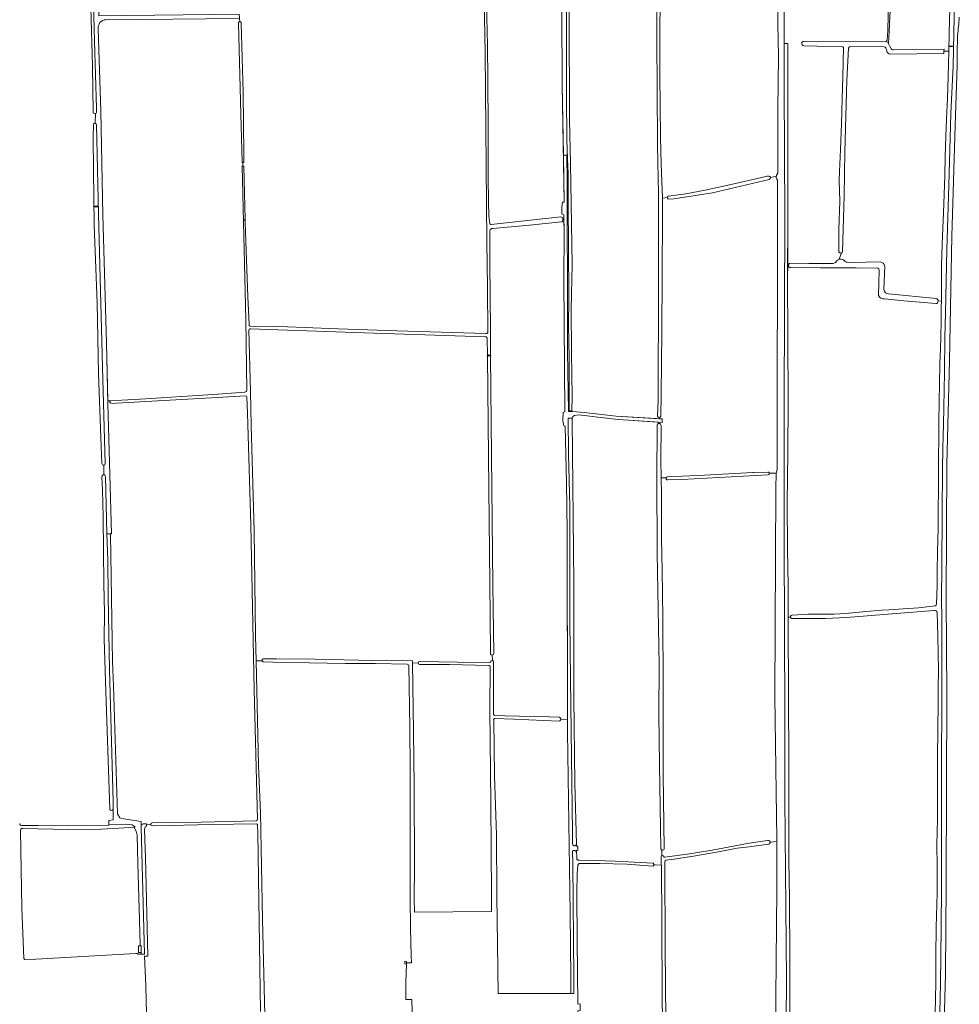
# Model space of a CAD drawing. Header units: metres. Extents: x 209813 to 223847, y 571801 to 587119.
# Tile 654 of 656: x 218208 to 218986, y 583194 to 584009. Entities that reach past the tile are written whole.
import ezdxf

# ---------------------------------------------------------------- set-up
doc = ezdxf.new("R2010")
doc.units = ezdxf.units.M
for name, color, linetype, lineweight in [('B-RO-GR-GRAS-GV', 8, 'Continuous', 0), ('B-RO-KW-KUNSTWERK_STUW-GV', 8, 'Continuous', 0), ('B-RO-OG-WATER_GREPPEL-GV', 8, 'Continuous', 0), ('B-RO-VH-ONVERHARD-GV', 8, 'Continuous', 0), ('B-RO-VH-VERHARDING_HALFVERHARDING-GV', 8, 'Continuous', 0)]:
    doc.layers.add(name, color=color, linetype=linetype, lineweight=lineweight)

msp = doc.modelspace()

# ---------------------------------------------------------------- linework, layer by layer
at = {"layer": 'B-RO-GR-GRAS-GV', "flags": 128}
for points in [[(218841.252, 584532.724), (218839.36, 584532.774), (218839.832, 584525.249), (218841.247, 584525.224), (218841.233, 584418.991), (218841.725, 584288.565), (218842.024, 584288.57), (218842.036, 584287.829), (218842.483, 584287.837), (218842.5, 584286.84), (218841.745, 584286.827), (218841.856, 584277.581), (218841.056, 584073.502), (218841.05, 584018.732), (218841.097, 583989.568), (218844.161, 583989.528), (218844.173, 583884.08), (218844.197, 583844.353), (218844.002, 583805.691)], [(218834.674, 583879.637), (218834.797, 583880.482), (218835.3, 583881.303), (218835.776, 583882.387), (218835.697, 583934.709), (218836.265, 583979.024), (218835.935, 584005.75), (218836.134, 584080.481), (218836.769, 584151.324), (218836.411, 584258.798), (218835.388, 584286.763), (218834.392, 584286.746), (218834.382, 584287.289), (218835.383, 584287.306), (218835.665, 584306.341), (218835.083, 584357.352), (218835.189, 584392.86), (218834.977, 584428.578), (218835.295, 584449.692), (218835.771, 584491.708), (218836.104, 584525.312), (218839.832, 584525.249)], [(218653.574, 584254.164), (218593.07, 584253.724), (218593.03, 584222.413), (218593.402, 584187.682), (218593.767, 584158.798), (218593.957, 584138.597), (218594.369, 584102.992), (218594.559, 584082.704), (218594.636, 584053.064), (218594.857, 584020.486), (218594.796, 584011.147), (218595.358, 583988.107), (218595.702, 583959.578), (218596.098, 583920.493), (218595.983, 583878.908), (218596.349, 583858.63), (218596.485, 583846.605), (218597.356, 583840.652)], [(218398.972, 583755.591), (218423.056, 583755.157), (218471.692, 583753.364), (218520.42, 583751.6), (218594.119, 583749.358), (218594.809, 583749.533), (218595.126, 583749.652), (218595.356, 583749.878), (218595.501, 583750.12), (218595.572, 583750.376), (218595.36, 583787.937), (218594.925, 583825.599), (218593.363, 583982.148), (218591.648, 584081.437), (218590.272, 584194.517), (218590.101, 584248.353)], [(218268.793, 583932.924), (218268.232, 583970.864), (218266.887, 584019.484), (218264.64, 584091.444), (218263.209, 584159.266), (218261.472, 584214.29), (218261.267, 584223.455)], [(218739.24, 584132.178), (218739.238, 584124.433), (218739.03, 584107.286), (218738.403, 584073.716), (218738.199, 584045.062), (218738.343, 584026.472), (218738.02, 583997.646), (218738.073, 583963.145), (218738.629, 583912.477), (218739.264, 583889.775), (218740.286, 583861.607), (218744.313, 583862.071), (218744.482, 583862.746), (218744.945, 583863.143), (218759.696, 583865.26), (218775.531, 583868.153), (218800.851, 583873.577), (218821.092, 583878.445), (218826.89, 583879.809), (218828.636, 583879.833)], [(218736.291, 583681.022), (218736.728, 583693.955), (218736.652, 583723.297), (218737.095, 583760.59), (218736.956, 583799.955), (218737.074, 583840.593), (218736.939, 583865.015), (218736.281, 583904.993), (218736.047, 583953.431), (218735.764, 583990.935), (218735.681, 584022.322), (218736.137, 584053.884), (218736.599, 584123.548)], [(218598.499, 583839.768), (218656.107, 583846.049), (218657.017, 583845.932), (218657.471, 583845.573), (218657.757, 583844.886), (218657.905, 583844.03), (218657.891, 583843.753), (218658.708, 583843.842), (218658.673, 583847.839), (218657.027, 583848.689), (218656.974, 583854.399), (218657.62, 583858.35), (218658.835, 583858.369), (218657.34, 583955.154), (218656.929, 584016.944), (218656.214, 584066.988), (218655.851, 584119.092)], [(218663.021, 584119.29), (218662.335, 584115.274), (218662.166, 584109.556), (218662.338, 584098.467), (218662.59, 584068.547), (218662.962, 584014.731), (218663.378, 583926.189), (218664.065, 583890.29), (218665.4, 583806.748), (218664.755, 583769.498), (218664.886, 583733.656), (218665.415, 583697.303), (218665.183, 583685.465)], [(218930.724, 584057.475), (218927.773, 583994.144), (218927.482, 583990.164)], [(218977.354, 583983.365), (218977.664, 583998.206), (218978.339, 584018.436)], [(218390.36, 584007.644), (218390.152, 584010.415), (218279.474, 584009.365)], [(218272.982, 584001.671), (218275.283, 583933.566), (218277.007, 583847.667), (218280.044, 583741.577), (218281.001, 583693.627), (218283.337, 583693.638)], [(218392.964, 583891.044), (218392.166, 583891.057), (218391.222, 583931.266), (218389.204, 584006.414)], [(218391.523, 584006.456), (218393.019, 583949.105), (218393.602, 583897.741), (218393.741, 583891.031), (218392.964, 583891.044), (218392.964, 583888.077), (218393.803, 583888.064), (218394.725, 583843.594)], [(218889.534, 583986.785), (218857.273, 583987.731)], [(218857.596, 583991.435), (218924.655, 583991.076)], [(218886.369, 583817.714), (218886.208, 583835.25), (218887.041, 583859.034), (218886.63, 583876.087), (218887.003, 583883.558), (218887.762, 583901.751), (218888.626, 583923.224), (218889.117, 583944.125), (218889.599, 583962.017), (218890.282, 583985.924)], [(218894.23, 583985.78), (218893.053, 583959.024), (218891.261, 583899.789), (218890.626, 583863.544), (218889.435, 583817.491)], [(218923.875, 583986.966), (218895.829, 583987.157)], [(218926.076, 583983.35), (218925.138, 583985.976)], [(218928.384, 583987.848), (218929.3, 583985.83)], [(218931.599, 583984.365), (218948.581, 583984.691), (218973.425, 583984.912), (218973.365, 583983.345)], [(218968.599, 583776.451), (218971.215, 583776.261), (218971.251, 583787.536), (218971.476, 583805.969), (218972.029, 583823.101), (218972.205, 583830.29), (218972.926, 583849.426), (218973.981, 583879.922), (218974.422, 583896.306), (218975.005, 583912.647), (218975.362, 583927.31), (218976.177, 583944.398), (218976.801, 583962.319), (218977.354, 583983.365), (218973.365, 583983.345), (218973.288, 583981.298), (218928.929, 583980.79)], [(218984.381, 583971.526), (218982.723, 583921.406), (218979.868, 583830.131), (218977.939, 583727.075), (218975.727, 583641.299), (218975.277, 583529.845), (218975.724, 583450.5), (218975.422, 583374.634), (218975.226, 583293.226), (218974.767, 583218.869), (218972.517, 583138.555), (218973.333, 583136.4)], [(218270.643, 583923.502), (218270.736, 583931.697)], [(218276.224, 583641.793), (218275.214, 583663.261), (218273.345, 583716.397), (218272.177, 583774.859), (218269.806, 583839.124), (218269.324, 583884.877), (218268.953, 583912), (218268.897, 583912.53), (218269.079, 583922.428)], [(218396.135, 583702.344), (218395.218, 583761.123), (218392.236, 583888.089), (218392.964, 583888.077)], [(218834.454, 583633.822), (218835.139, 583636.874), (218835.362, 583640.733), (218835.138, 583720.253), (218835.525, 583785.556), (218835.526, 583824.428), (218835.47, 583876.342), (218834.95, 583877.34), (218834.541, 583878.656), (218834.549, 583879.329), (218834.674, 583879.637), (218829.812, 583878.574)], [(218829.428, 583877.712), (218829.022, 583877.291), (218828.853, 583877.197), (218828.682, 583877.145), (218781.807, 583866.074), (218749.687, 583860.957), (218745.361, 583860.609), (218744.784, 583860.915), (218744.547, 583861.321), (218744.313, 583862.071)], [(218740.286, 583861.607), (218740.463, 583848.399), (218739.943, 583797.014), (218739.667, 583750.774), (218739.28, 583699.068), (218738.923, 583680.99)], [(218394.725, 583843.594), (218394.778, 583840.995), (218397.012, 583779.729), (218398.014, 583757.3)], [(218657.891, 583843.753), (218657.873, 583843.417), (218657.693, 583842.847), (218657.359, 583842.081), (218656.994, 583841.93), (218656.78, 583841.889), (218630.163, 583839.27), (218599.878, 583836.471)], [(218601.604, 583433.193), (218609.692, 583432.945), (218646.381, 583432.012), (218654.915, 583431.648), (218655.259, 583431.467), (218655.396, 583431.376), (218655.524, 583431.271), (218655.744, 583431.026), (218655.91, 583430.742), (218656.015, 583430.43), (218656.055, 583430.103), (218656.05, 583429.938), (218661.751, 583429.863), (218661.297, 583585.857), (218660.78, 583626.028), (218659.615, 583672.699), (218658.725, 583673.104), (218657.875, 583677.031), (218657.956, 583683.915), (218659.493, 583684.482), (218658.517, 583794.255), (218658.8, 583833.405), (218658.708, 583843.842)], [(218597.463, 583834.333), (218597.473, 583808.394), (218597.812, 583752.595), (218597.98, 583731.302)], [(218888.522, 583816.234), (218886.562, 583810.905)], [(218844.548, 583805.669), (218844.002, 583805.691), (218843.955, 583796.478), (218844.109, 583745.63), (218844.39, 583692.525), (218844.113, 583650.903), (218843.558, 583609.324), (218843.964, 583571.491), (218844.418, 583540.186), (218844.454, 583514.627), (218846.255, 583514.562)], [(218846.32, 583807.659), (218861.494, 583807.392), (218881.369, 583807.424), (218883.108, 583807.948), (218883.96, 583808.643)], [(218893.208, 583808.469), (218897.404, 583808.395), (218920.451, 583808.749)], [(218924.507, 583805.254), (218923.701, 583785.846)], [(218918.492, 583803.598), (218900.764, 583803.834), (218871.043, 583803.82), (218846.661, 583804.145)], [(218919.305, 583780.89), (218919.654, 583801.991)], [(218927.573, 583782.216), (218966.793, 583778.503)], [(218966.6, 583774.243), (218940.034, 583776.603), (218924.032, 583778.184)], [(218967.31, 583525.233), (218967.641, 583540.97), (218967.818, 583552.738), (218968.111, 583568.658), (218968.535, 583588.283), (218968.689, 583604.427), (218968.909, 583619.416), (218968.844, 583632.768), (218968.89, 583646.868), (218969.06, 583662.668), (218969.048, 583675.472), (218969.406, 583693.153), (218969.777, 583707.37), (218970.067, 583724.566), (218970.448, 583736.413), (218970.877, 583747.286), (218971.057, 583759.318), (218971.201, 583771.633), (218971.215, 583776.261)], [(218397.761, 583752.147), (218399.24, 583701.47), (218399.845, 583673.171), (218402.196, 583585.983), (218403.434, 583499.028), (218404.015, 583478.44), (218408.873, 583478.404), (218408.791, 583479.562), (218409.602, 583480.091), (218420.844, 583480.09), (218452.62, 583479.662), (218500.42, 583478.734), (218533.324, 583478.36), (218533.446, 583477.051), (218533.451, 583476.665)], [(218593.699, 583746.804), (218501.517, 583749.74), (218413.823, 583752.867), (218399.473, 583753.41)], [(218599.412, 583483.182), (218598.4, 583483.38), (218597.942, 583484.142), (218597.731, 583515.798), (218596.343, 583647.726), (218595.35, 583730.826), (218595.053, 583730.818), (218595.042, 583731.241), (218595.345, 583731.249), (218595.179, 583745.121)], [(218597.98, 583731.302), (218598.25, 583731.309), (218598.26, 583730.903), (218597.983, 583730.895), (218598.633, 583648.324), (218599.787, 583541.019), (218600.659, 583484.454)], [(218283.458, 583693.639), (218292.588, 583694.253), (218307.749, 583695.207), (218368.279, 583698.956), (218394.529, 583700.944)], [(218281.001, 583693.627), (218281.043, 583691.528), (218284.034, 583583.639), (218283.201, 583583.563), (218284.519, 583495.043), (218284.98, 583477.423), (218285.734, 583457.673), (218289.074, 583351.62), (218291.108, 583348.45), (218292.364, 583347.732), (218308.599, 583345.273), (218308.683, 583342.527), (218309.389, 583342.579)], [(218395.078, 583697.962), (218366.884, 583696.137), (218292.954, 583692.022), (218283.492, 583691.613)], [(218405.036, 583347.083), (218402.279, 583454.593), (218399.57, 583590.975), (218396.793, 583683.568), (218396.132, 583696.931)], [(218665.183, 583685.465), (218665.172, 583684.894), (218665.865, 583684.894), (218675.405, 583684.1), (218701.857, 583681.131), (218737.447, 583678.819), (218737.447, 583679.78)], [(218737.606, 583675.909), (218703.924, 583678.241), (218686.915, 583680.176), (218677.9, 583681.316), (218671.149, 583682.013), (218667.599, 583681.596), (218665.987, 583680.803), (218665.644, 583679.296), (218665.55, 583677.62), (218666.911, 583542.954), (218667.009, 583447.733), (218667.715, 583377.158), (218669.054, 583326.252), (218669.06, 583324.903), (218670.096, 583324.837), (218670.294, 583321.397), (218669.075, 583321.463), (218669.428, 583314.859), (218669.428, 583314.457), (218669.492, 583314.182), (218669.619, 583313.864), (218669.852, 583313.632), (218670.127, 583313.399), (218670.465, 583313.293), (218671.291, 583313.187), (218684.551, 583313.003), (218701.184, 583312.467), (218732.499, 583310.686), (218732.776, 583310.412), (218732.924, 583310.2), (218733.028, 583310.007), (218733.08, 583309.756), (218733.067, 583309.491)], [(218738.936, 583322.72), (218737.976, 583392.225), (218737.381, 583433.692), (218737.457, 583474.767), (218736.025, 583567.55), (218735.706, 583630.25), (218735.812, 583673.061), (218736.036, 583674.211), (218736.247, 583674.632), (218736.667, 583674.768), (218737.027, 583674.854), (218737.61, 583674.941)], [(218737.447, 583678.819), (218739.916, 583678.659), (218739.985, 583675.744), (218737.606, 583675.909), (218737.61, 583674.941), (218738.228, 583674.794), (218738.752, 583674.356)], [(218739.152, 583673.381), (218739.044, 583644.765), (218739.25, 583630.032), (218743.4, 583630.022)], [(218744.419, 583630.676), (218775.064, 583632.184), (218815.232, 583634.314), (218815.94, 583634.399), (218827.759, 583634.6)], [(218834.89, 583328.718), (218834.884, 583330.799), (218833.269, 583448.487), (218834.145, 583621.546), (218834.353, 583633.375), (218834.454, 583633.822), (218828.77, 583633.909)], [(218282.696, 583355.483), (218279.421, 583452.835), (218278.126, 583496.443), (218278.181, 583518.013), (218277.67, 583542.24), (218277.49, 583569.747), (218277.191, 583597.659), (218276.573, 583619.732), (218276.208, 583630.85)], [(218739.25, 583630.032), (218739.438, 583616.605), (218739.637, 583579.699), (218740.093, 583552.859), (218740.635, 583514.172), (218740.788, 583458.041), (218740.956, 583384.05), (218741.793, 583322.838)], [(218827.764, 583632.413), (218756.291, 583628.636), (218744.617, 583628.168)], [(218847.601, 583516.252), (218860.676, 583516.909), (218870.666, 583517.059), (218882.558, 583517.002), (218891.985, 583517.545), (218906.103, 583518.836), (218921.661, 583520.31), (218927.845, 583520.694), (218939.564, 583521.348), (218952.402, 583522.372), (218966.056, 583523.851)], [(218965.062, 583519.995), (218892.602, 583514.397), (218875.236, 583513.321), (218847.918, 583513.442)], [(218844.454, 583514.627), (218844.468, 583505.325), (218844.746, 583454.911), (218845.026, 583386.889), (218845.025, 583313.159), (218845.517, 583281.155), (218845.872, 583231.032), (218845.889, 583172.494), (218845.863, 583126.001), (218846.057, 583092.247), (218848.068, 583092.776), (218848.173, 583093.676), (218848.332, 583094.47), (218848.703, 583095.422), (218849.179, 583096.322), (218849.761, 583097.168), (218864.791, 583102.524), (218904.019, 583115.03), (218926.018, 583122.239), (218939.351, 583127.83), (218953.951, 583133.223), (218963.464, 583136.384)], [(218964.157, 583144.19), (218964.485, 583159.653), (218966.178, 583186.403), (218966.514, 583211.591), (218966.691, 583233.955), (218967.04, 583257.866), (218967.688, 583286.028), (218967.648, 583308.091), (218967.587, 583326.325), (218968.077, 583347.165), (218968.057, 583366.128), (218967.896, 583379.197), (218967.907, 583393.662), (218968.255, 583426.598), (218968.446, 583438.66), (218968.666, 583455.219), (218968.763, 583471.597), (218968.567, 583484.242), (218968.279, 583499.166), (218967.805, 583518.318)], [(218538.309, 583476.574), (218538.404, 583477.598), (218539.692, 583477.717), (218570.698, 583477.302), (218597.423, 583476.975), (218598.209, 583477.522), (218598.297, 583478.098), (218598.543, 583478.665), (218599.46, 583478.851)], [(218599.412, 583483.182), (218599.46, 583478.851)], [(218404.015, 583478.44), (218405.827, 583391.592), (218407.482, 583352.412), (218409.131, 583264.193), (218411.134, 583184.874)], [(218529.015, 583475.472), (218502.678, 583476.028), (218477.712, 583476.142), (218447.649, 583476.682), (218425.804, 583476.982), (218409.674, 583477.599), (218408.873, 583478.404)], [(218528.27, 583228.141), (218532.434, 583228.279), (218532.257, 583234.231), (218531.726, 583256.889), (218531.336, 583281.807), (218531.287, 583388.385), (218531.19, 583423.366), (218530.317, 583474.282)], [(218533.451, 583476.665), (218534.13, 583419.577), (218534.813, 583374.799), (218534.924, 583307.551), (218534.841, 583281.841), (218534.953, 583270.347), (218598.848, 583270.871), (218598.625, 583283.901), (218598.297, 583360.692), (218597.374, 583437.658), (218597.691, 583473.632)], [(218538.309, 583476.574), (218533.451, 583476.665)], [(218596.324, 583474.498), (218564.056, 583475.226), (218543.049, 583475.201), (218539.598, 583475.273)], [(218600.51, 583477.748), (218600.355, 583463.879), (218600.43, 583433.976)], [(218656.05, 583429.938), (218655.99, 583429.614), (218655.936, 583429.458), (218655.782, 583429.167), (218655.572, 583428.913), (218655.449, 583428.804), (218655.173, 583428.624), (218655.022, 583428.556), (218654.598, 583428.415), (218617.224, 583429.98), (218601.539, 583430.622)], [(218603.16, 583283.969), (218604.386, 583202.934), (218664.342, 583202.934), (218664.342, 583216.096), (218663.854, 583269.355), (218661.781, 583419.6), (218661.751, 583429.863)], [(218600.537, 583429.393), (218601.354, 583383.11), (218602.834, 583334.258), (218603.16, 583283.969)], [(218210.077, 583342.085), (218223.657, 583342.065), (218246.82, 583341.77), (218273.695, 583342.127), (218281.967, 583342.279), (218281.931, 583342.875), (218281.984, 583346.181), (218285.358, 583346.613), (218285.358, 583355.644)], [(218310.358, 583343.508), (218313.118, 583343.46), (218313.155, 583342.563), (218316.657, 583342.719)], [(218313.155, 583342.563), (218313.202, 583341.408), (218312.074, 583340.789), (218311.492, 583338.408), (218312.13, 583315.568), (218314.12, 583233.726), (218312.499, 583233.638), (218311.444, 583233.666), (218312.497, 583209.079), (218313.408, 583174.265)], [(218404.251, 583343.358), (218366.422, 583342.771), (218344.133, 583342.224), (218317.834, 583341.74)], [(218317.884, 583344.079), (218358.261, 583344.802), (218403.801, 583345.959)], [(218407.594, 583187.965), (218405.13, 583335.649), (218405.003, 583342.44)], [(218742.307, 583315.727), (218762.569, 583318.524), (218781.376, 583321.58), (218800.39, 583325.08), (218811.96, 583327.453), (218827.396, 583329.68)], [(218828.168, 583326.491), (218811.965, 583324.457), (218802.271, 583323.154), (218786.562, 583320.122), (218766.03, 583316.701), (218749.861, 583314.099), (218743.432, 583313.304)], [(218834.068, 583110.067), (218833.685, 583138.589), (218834.574, 583229.518), (218835.014, 583288.918), (218834.89, 583328.718), (218829.409, 583328.183)], [(218739.13, 583309.054), (218739.173, 583316.088)], [(218739.741, 583321.587), (218739.889, 583317.056)], [(218670.156, 583308.467), (218669.595, 583302.186), (218669.369, 583285.726), (218669.696, 583246.845), (218670.242, 583194.125), (218672.178, 583194.177), (218672.258, 583188.7), (218670.299, 583188.621), (218670.732, 583147.1), (218671.372, 583053.935), (218671.301, 583053.686), (218671.106, 583053.352), (218670.925, 583053.168), (218670.593, 583052.969), (218670.217, 583052.878), (218669.831, 583052.902), (218669.469, 583053.039), (218669.164, 583053.278), (218669.007, 583053.483), (218668.894, 583053.716), (218668.943, 583048.385)], [(218710.747, 583309.978), (218688.326, 583310.397), (218672.065, 583310.641)], [(218741.076, 583067.381), (218740.842, 583089.46), (218740.299, 583121.287), (218740.572, 583163.582), (218740.043, 583199.367), (218739.752, 583261.534), (218739.419, 583309.056), (218739.13, 583309.054), (218734.301, 583309.515), (218733.067, 583309.491), (218733.041, 583309.187), (218732.882, 583308.74), (218732.373, 583308.326), (218710.747, 583309.978)], [(218742.159, 583311.801), (218742.578, 583239.705), (218743.155, 583181.427), (218743.427, 583144.673), (218745.046, 583067.546)], [(218529.877, 583163.819), (218533.499, 583164.284), (218533.517, 583168.2), (218533.723, 583169.336), (218532.847, 583197.898), (218527.937, 583197.936), (218527.778, 583212.145), (218528.239, 583227.147), (218527.099, 583227.332), (218527.059, 583229.554), (218528.263, 583229.462), (218528.27, 583228.141)]]:
    msp.add_lwpolyline(points, dxfattribs=at)
at = {"layer": 'B-RO-GR-GRAS-GV'}
for points in [[(218924.655, 583991.076, 0.3947345), (218926.395, 583993)], [(218984.727, 583996.187, 0.0169516), (218984.381, 583971.526)], [(218890.282, 583985.924, 0.4271828), (218889.534, 583986.785)], [(218895.829, 583987.157, 0.3232586), (218894.23, 583985.78)], [(218925.138, 583985.976, 0.3488457), (218923.875, 583986.966)], [(218927.482, 583990.164, 0.1525017), (218927.871, 583988.85)], [(218927.871, 583988.85, -0.0102799), (218928.384, 583987.848)], [(218929.3, 583985.83, 0.3507232), (218931.599, 583984.365)], [(218928.929, 583980.79, -0.3009704), (218926.076, 583983.35)], [(218270.736, 583931.697, -0.4847509), (218268.793, 583932.924)], [(218269.079, 583922.428, -0.4550218), (218270.643, 583923.502)], [(218597.356, 583840.652, 0.4688881), (218598.499, 583839.768)], [(218599.878, 583836.471, 0.4228771), (218597.463, 583834.333)], [(218891.147, 583809.742, 0.2895563), (218893.208, 583808.469)], [(218920.451, 583808.749, -0.3068552), (218924.507, 583805.254)], [(218919.654, 583801.991, 0.413315), (218918.492, 583803.598)], [(218924.032, 583778.184, -0.3590294), (218919.305, 583780.89)], [(218923.701, 583785.846, 0.4067974), (218927.573, 583782.216)], [(218398.014, 583757.3, 0.4485598), (218398.988, 583755.579)], [(218399.473, 583753.41, 0.3621388), (218397.761, 583752.147)], [(218595.179, 583745.121, 0.3672304), (218593.699, 583746.804)], [(218394.529, 583700.944, 0.4117789), (218396.135, 583702.344)], [(218396.132, 583696.931, 0.3304237), (218395.078, 583697.962)], [(218738.752, 583674.356, -0.2033128), (218739.152, 583673.381)], [(218277.689, 583640.299, -0.4802146), (218276.224, 583641.793)], [(218276.208, 583630.85, -0.4579829), (218277.618, 583632.485)], [(218967.805, 583518.318, 0.4717863), (218965.062, 583519.995)], [(218966.056, 583523.851, 0.298176), (218967.31, 583525.233)], [(218600.659, 583484.454, -0.360874), (218599.412, 583483.182)], [(218599.46, 583478.851, -0.3831276), (218600.51, 583477.748)], [(218530.317, 583474.282, 0.3979925), (218529.015, 583475.472)], [(218539.598, 583475.273, -0.4478859), (218538.309, 583476.574)], [(218597.691, 583473.632, 0.4985557), (218596.324, 583474.498)], [(218600.43, 583433.976, 0.3001238), (218601.604, 583433.193)], [(218601.539, 583430.622, 0.558608), (218600.619, 583429.156)], [(218285.358, 583355.644, -0.8898589), (218282.696, 583355.483)], [(218208.084, 583343.605, 0.4987063), (218210.156, 583342.07)], [(218309.389, 583342.579, -0.2601657), (218310.358, 583343.508)], [(218403.801, 583345.959, 0.3843739), (218405.036, 583347.083)], [(218405.003, 583342.44, 0.4380485), (218404.278, 583343.316)], [(218741.381, 583316.184, 0.5162312), (218742.307, 583315.727)], [(218672.065, 583310.641, 0.3969457), (218670.156, 583308.467)], [(218743.432, 583313.304, 0.41232), (218742.159, 583311.801)]]:
    msp.add_lwpolyline(points, format="xyb", dxfattribs=at)
at = {"layer": 'B-RO-GR-GRAS-GV', "flags": 128}
msp.add_lwpolyline([(218303.182, 583339.673), (218302.776, 583340.504), (218299.688, 583340.426), (218266.47, 583338.531), (218248.243, 583338.725), (218210.759, 583339.396), (218209.6, 583339.392), (218209.111, 583339.078), (218208.729, 583337.875), (218209.866, 583273.445), (218210.94, 583245.951), (218211.545, 583231.916), (218212.403, 583231.016), (218221.361, 583231.223), (218304.249, 583235.869), (218305.519, 583235.869), (218306.162, 583235.313), (218308.768, 583235.385), (218308.726, 583236.916), (218306.456, 583236.782), (218306.357, 583242.206), (218307.773, 583242.228), (218307.812, 583243.761), (218306.886, 583273.163), (218305.96, 583310.568), (218305.398, 583334.017), (218304.472, 583337.258)], close=True, dxfattribs=at)
at = {"layer": 'B-RO-GR-GRAS-GV'}
for centre, radius, start, end in [((218390.362, 584006.483), 1.161, 358.675603, 184.309905), ((218857.45, 583989.581), 1.86, 85.488733, 263.560586), ((218828.585, 583878.604), 1.227, 313.376456, 86.90708), ((218887.905, 583817.642), 1.537, 177.31874, 355.233833), ((218846.31, 583805.884), 1.775, 89.667162, 280.74932), ((218887.936, 583806.701), 4.423, 43.43817, 154.698605), ((218966.454, 583776.384), 2.146, 273.902708, 81.177502), ((218283.404, 583692.904), 0.737, 85.761806, 286.478898), ((218737.608, 583681.089), 1.319, 182.903382, 355.233833), ((218827.752, 583633.507), 1.094, 270.605565, 104.095814), ((218744.506, 583629.42), 1.259, 93.962825, 275.019742), ((218847.646, 583514.835), 1.418, 91.838712, 280.74932), ((218317.813, 583342.91), 1.172, 86.527419, 269.290164), ((218827.772, 583328.083), 1.64, 283.978145, 104.095814), ((218740.361, 583322.88), 1.433, 186.394707, 0.963411), ((218740.282, 583316.017), 1.111, 8.661304, 177.616916)]:
    msp.add_arc(centre, radius, start, end, dxfattribs=at)
at = {"layer": 'B-RO-KW-KUNSTWERK_STUW-GV', "flags": 128}
for points in [[(218980.384, 583987.428), (218977.441, 583987.545), (218977.434, 583987.194), (218980.37, 583987.078)], [(218273.124, 583854.486), (218273.112, 583855.047), (218269.638, 583855.003), (218269.644, 583854.44)], [(218394.725, 583843.594), (218393.281, 583843.594), (218393.29, 583843.211), (218394.731, 583843.269)], [(218597.983, 583730.895), (218598.26, 583730.903), (218598.25, 583731.309), (218596.723, 583731.269), (218596.711, 583731.722), (218596.362, 583731.713), (218596.374, 583731.276), (218595.042, 583731.241), (218595.053, 583730.818)]]:
    msp.add_lwpolyline(points, close=True, dxfattribs=at)
at = {"layer": 'B-RO-OG-WATER_GREPPEL-GV', "flags": 128}
for points in [[(218925.416, 583991.307), (218927.482, 583990.164), (218927.773, 583994.144), (218930.724, 584057.475)], [(218928.253, 584057.508), (218928.02, 584037.009), (218927.595, 584025.596), (218926.78, 584000.399), (218926.374, 583992.789)]]:
    msp.add_lwpolyline(points, dxfattribs=at)
at = {"layer": 'B-RO-VH-ONVERHARD-GV', "flags": 128}
for points in [[(218263.252, 584223.474), (218264.051, 584219.027), (218265.014, 584180.693), (218270.013, 583991.304), (218271.634, 583936.1), (218271.625, 583932.576)], [(218279.474, 584009.365), (218390.152, 584010.415), (218389.884, 584013.984), (218273.512, 584012.433), (218272.508, 584052.845), (218269.473, 584163.443), (218268.034, 584221.061)], [(218655.851, 584119.092), (218656.214, 584066.988), (218656.929, 584016.944), (218657.34, 583955.154), (218658.23, 583897.184), (218661.083, 583897.228), (218661.487, 583875.94), (218661.443, 583851.146), (218661.73, 583780.342), (218661.804, 583734.655), (218662.398, 583684.894)], [(218665.172, 583684.894), (218665.183, 583685.465), (218663.134, 583685.565), (218663.171, 583701.435), (218663.093, 583729.364), (218662.593, 583756.296), (218662.765, 583778.39), (218662.601, 583822.129), (218662.135, 583855.712), (218662.083, 583882.001), (218661.728, 583894.261), (218661.234, 583910.213), (218660.926, 583945.662), (218660.94, 583977.462), (218660.863, 584005.482), (218660.308, 584050.821), (218659.571, 584103.77), (218660.192, 584120.21)], [(218982.092, 584024.851), (218980.881, 583971.102), (218979.172, 583931.81), (218978.247, 583901.669), (218977.001, 583862.94), (218975.687, 583819.015), (218974.578, 583766.632), (218974.075, 583745.99), (218973.851, 583717.162), (218972.911, 583674.007), (218972.336, 583654.801), (218972.227, 583636.319), (218971.807, 583601.385), (218971.551, 583554.825), (218971.445, 583531.511), (218971.606, 583511.088), (218971.687, 583452.148), (218971.436, 583385.44), (218971.298, 583354.559), (218971.442, 583289.518), (218970.93, 583257.905), (218970.634, 583210.594), (218969.628, 583176.177)], [(218279.045, 583631.029), (218280.362, 583583.544), (218283.201, 583583.563), (218284.034, 583583.639), (218281.043, 583691.528), (218280.044, 583741.577), (218277.007, 583847.667), (218275.283, 583933.566), (218272.982, 584001.671)], [(218845.889, 583172.494), (218845.872, 583231.032), (218845.517, 583281.155), (218845.025, 583313.159), (218845.026, 583386.889), (218844.746, 583454.911), (218844.468, 583505.325), (218844.418, 583540.186), (218843.964, 583571.491), (218843.558, 583609.324), (218844.113, 583650.903), (218844.39, 583692.525), (218844.109, 583745.63), (218843.955, 583796.478), (218844.197, 583844.353), (218844.173, 583884.08), (218844.161, 583989.528), (218841.097, 583989.568), (218841.156, 583952.905), (218841.716, 583846.438), (218841.177, 583691.929), (218840.999, 583575.84), (218841.574, 583434.013), (218841.7, 583363.751), (218842.96, 583214.847), (218842.04, 583109.202)], [(218271.585, 583922.382), (218273.263, 583848.355), (218276.652, 583721.482), (218278.896, 583641.68)], [(218658.23, 583897.184), (218658.835, 583858.369), (218657.62, 583858.35), (218656.974, 583854.399), (218657.027, 583848.689), (218658.673, 583847.839), (218658.8, 583833.405), (218658.517, 583794.255), (218659.493, 583684.482), (218657.956, 583683.915), (218657.875, 583677.031), (218658.725, 583673.104), (218659.615, 583672.699), (218660.78, 583626.028), (218661.297, 583585.857), (218661.781, 583419.6), (218663.854, 583269.355), (218664.342, 583216.096), (218664.342, 583202.934), (218666.963, 583202.934), (218666.905, 583216.101), (218666.069, 583309.883), (218665.904, 583320.809)], [(218669.054, 583326.252), (218668.832, 583325.891), (218668.735, 583325.763), (218668.625, 583325.645), (218668.372, 583325.444), (218668.085, 583325.296), (218667.932, 583325.245), (218667.615, 583325.188), (218667.292, 583325.195), (218666.977, 583325.266), (218666.827, 583325.324), (218666.547, 583325.484), (218666.303, 583325.696), (218666.199, 583325.819), (218666.028, 583326.093), (218665.964, 583326.241), (218665.815, 583326.71), (218665.671, 583336.261), (218665.062, 583398.634), (218664.072, 583463.554), (218663.622, 583510.917), (218663.638, 583546.953), (218663.487, 583569.787), (218663.494, 583606.312), (218662.504, 583649.54), (218662.244, 583679.266), (218665.644, 583679.296), (218665.987, 583680.803), (218667.599, 583681.596), (218671.149, 583682.013), (218677.9, 583681.316), (218686.915, 583680.176), (218703.924, 583678.241), (218739.985, 583675.744), (218739.916, 583678.659), (218701.857, 583681.131), (218675.405, 583684.1), (218665.865, 583684.894), (218662.398, 583684.894)], [(218277.689, 583640.299), (218277.618, 583632.485)], [(218280.362, 583583.544), (218280.956, 583561.803), (218281.244, 583531.271), (218282.555, 583470.996), (218285.358, 583362.219), (218285.358, 583346.613), (218281.984, 583346.181), (218281.931, 583342.875), (218295.556, 583343.046), (218299.229, 583342.903), (218301.118, 583342.533), (218303.007, 583341.224)], [(218303.639, 583340.526), (218303.007, 583341.224), (218303.182, 583339.673), (218304.472, 583337.258), (218305.398, 583334.017), (218305.96, 583310.568), (218306.886, 583273.163), (218307.812, 583243.761), (218307.773, 583242.228), (218308.579, 583242.24), (218308.768, 583235.385), (218311.399, 583235.457), (218308.745, 583340.478), (218308.599, 583345.273), (218292.364, 583347.732), (218291.108, 583348.45), (218289.074, 583351.62), (218285.734, 583457.673), (218284.98, 583477.423), (218284.519, 583495.043), (218283.201, 583583.563)], [(218669.082, 583319.9), (218669.075, 583321.463), (218670.294, 583321.397), (218670.096, 583324.837), (218669.06, 583324.903), (218669.054, 583326.252)]]:
    msp.add_lwpolyline(points, dxfattribs=at)
at = {"layer": 'B-RO-VH-ONVERHARD-GV'}
for points in [[(218272.982, 584001.671, -0.4329477), (218279.474, 584009.365)], [(218984.727, 583996.187, 0.0002922), (218986.083, 584011.569)], [(218271.625, 583932.576, -0.2250958), (218270.736, 583931.697)], [(218270.643, 583923.502, -0.320754), (218271.585, 583922.382)], [(218278.896, 583641.68, -0.3953978), (218277.689, 583640.299)], [(218277.618, 583632.485, -0.4207194), (218279.045, 583631.029)], [(218665.904, 583320.809, -0.6254576), (218669.082, 583319.9)]]:
    msp.add_lwpolyline(points, format="xyb", dxfattribs=at)
at = {"layer": 'B-RO-VH-VERHARDING_HALFVERHARDING-GV', "flags": 128}
msp.add_lwpolyline([(218528.27, 583228.141), (218528.263, 583229.462), (218527.059, 583229.554), (218527.099, 583227.332), (218528.239, 583227.147)], close=True, dxfattribs=at)

doc.saveas('drawing.dxf')
